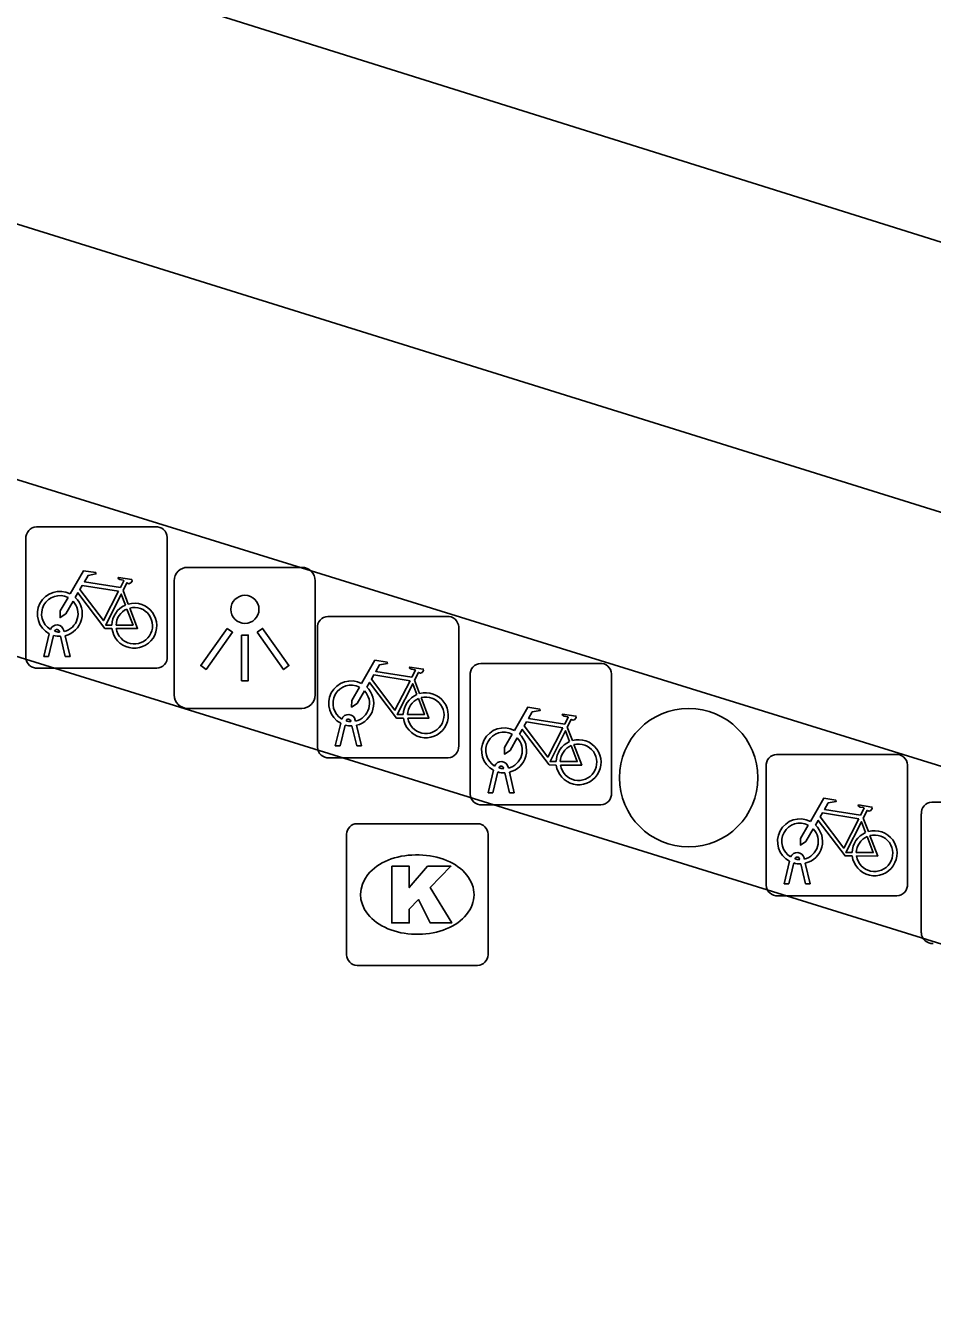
# Model space of a CAD drawing. Extents: x 160676 to 161153, y 383244 to 383713.
# Drawn here: x 161100.99 to 161107.4, y 383454.72 to 383463.81 of the extents above; entities that cross this region are included whole.
import ezdxf

# ---------------------------------------------------------------- set-up
doc = ezdxf.new("R2010")
doc.units = 0
for name, color, linetype in [('IMGEO_Boom', 7, 'Continuous'), ('IMGEO_Fietsenrek', 7, 'Continuous'), ('IMGEO_Fietspad_gesloten', 7, 'Continuous'), ('IMGEO_Kolk', 7, 'Continuous'), ('IMGEO_Lichtpunt', 7, 'Continuous'), ('IMGEO_Rijbaan_lokaal_open', 7, 'Continuous'), ('IMGEO_Voetgangersgebied_open', 7, 'Continuous')]:
    doc.layers.add(name, color=color, linetype=linetype)

msp = doc.modelspace()

# ---------------------------------------------------------------- linework, layer by layer
at = {"layer": 'IMGEO_Boom'}
msp.add_circle((161105.681, 383458.492), 0.4892, dxfattribs=at)
at = {"layer": 'IMGEO_Fietsenrek'}
for p, q in [((161101.0709, 383460.2645), (161101.9118, 383460.2645)), ((161101.9118, 383460.2645), (161101.0709, 383460.2645)), ((161101.9955, 383460.1901), (161101.9955, 383459.3492)), ((161101.9955, 383459.3492), (161101.9955, 383460.1901)), ((161100.9965, 383459.3399), (161100.9965, 383460.1808)), ((161100.9965, 383460.1808), (161100.9965, 383459.3399)), ((161101.6832, 383459.8142), (161101.7195, 383459.719)), ((161103.0565, 383458.7069), (161103.0565, 383459.5478)), ((161103.0565, 383459.5478), (161103.0565, 383458.7069)), ((161103.1309, 383459.6315), (161103.9718, 383459.6315)), ((161103.9718, 383459.6315), (161103.1309, 383459.6315)), ((161104.0555, 383459.5571), (161104.0555, 383458.7162)), ((161104.0555, 383458.7162), (161104.0555, 383459.5571)), ((161101.1235, 383459.3493), (161101.1618, 383459.5093)), ((161101.1922, 383459.4971), (161101.1569, 383459.3493)), ((161101.2339, 383459.5209), (161101.2329, 383459.5252)), ((161101.275, 383459.3493), (161101.2411, 383459.491)), ((161101.2646, 383459.5324), (161101.2664, 383459.5245)), ((161101.2734, 383459.4953), (161101.3084, 383459.3493)), ((161101.1569, 383459.3493), (161101.1235, 383459.3493)), ((161101.3084, 383459.3493), (161101.275, 383459.3493)), ((161104.2109, 383459.2995), (161105.0518, 383459.2995)), ((161105.0518, 383459.2995), (161104.2109, 383459.2995)), ((161101.9211, 383459.2655), (161101.0802, 383459.2655)), ((161101.0802, 383459.2655), (161101.9211, 383459.2655)), ((161104.1365, 383458.3749), (161104.1365, 383459.2158)), ((161104.1365, 383459.2158), (161104.1365, 383458.3749)), ((161105.1355, 383459.2251), (161105.1355, 383458.3842)), ((161105.1355, 383458.3842), (161105.1355, 383459.2251)), ((161103.7432, 383459.1812), (161103.7795, 383459.086)), ((161103.1835, 383458.7163), (161103.2218, 383458.8763)), ((161103.2522, 383458.8641), (161103.2169, 383458.7163)), ((161103.2939, 383458.8879), (161103.2929, 383458.8922)), ((161103.335, 383458.7163), (161103.3011, 383458.858)), ((161103.3246, 383458.8994), (161103.3264, 383458.8915)), ((161103.3334, 383458.8623), (161103.3684, 383458.7163)), ((161104.8232, 383458.8492), (161104.8595, 383458.754)), ((161103.2169, 383458.7163), (161103.1835, 383458.7163)), ((161103.3684, 383458.7163), (161103.335, 383458.7163)), ((161106.3029, 383458.6565), (161107.1438, 383458.6565)), ((161107.1438, 383458.6565), (161106.3029, 383458.6565)), ((161103.9811, 383458.6325), (161103.1402, 383458.6325)), ((161103.1402, 383458.6325), (161103.9811, 383458.6325)), ((161104.3739, 383458.5559), (161104.3729, 383458.5602)), ((161104.4046, 383458.5674), (161104.4064, 383458.5595)), ((161106.2285, 383457.7319), (161106.2285, 383458.5728)), ((161106.2285, 383458.5728), (161106.2285, 383457.7319)), ((161107.2275, 383458.5821), (161107.2275, 383457.7412)), ((161107.2275, 383457.7412), (161107.2275, 383458.5821)), ((161104.2635, 383458.3843), (161104.3018, 383458.5443)), ((161104.3322, 383458.5321), (161104.2969, 383458.3843)), ((161104.415, 383458.3843), (161104.3811, 383458.526)), ((161104.4134, 383458.5303), (161104.4484, 383458.3843)), ((161104.2969, 383458.3843), (161104.2635, 383458.3843)), ((161104.4484, 383458.3843), (161104.415, 383458.3843)), ((161105.0611, 383458.3005), (161104.2202, 383458.3005)), ((161104.2202, 383458.3005), (161105.0611, 383458.3005)), ((161107.3999, 383458.3195), (161108.2408, 383458.3195)), ((161108.2408, 383458.3195), (161107.3999, 383458.3195)), ((161106.9152, 383458.2062), (161106.9515, 383458.111)), ((161107.3255, 383457.3949), (161107.3255, 383458.2358)), ((161107.3255, 383458.2358), (161107.3255, 383457.3949)), ((161106.4659, 383457.9129), (161106.4649, 383457.9172)), ((161106.4966, 383457.9244), (161106.4984, 383457.9165)), ((161106.3555, 383457.7413), (161106.3938, 383457.9013)), ((161106.4242, 383457.8891), (161106.3889, 383457.7413)), ((161106.507, 383457.7413), (161106.4731, 383457.883)), ((161106.5054, 383457.8873), (161106.5404, 383457.7413)), ((161106.3889, 383457.7413), (161106.3555, 383457.7413)), ((161106.5404, 383457.7413), (161106.507, 383457.7413)), ((161107.1531, 383457.6575), (161106.3122, 383457.6575)), ((161106.3122, 383457.6575), (161107.1531, 383457.6575))]:
    msp.add_line(p, q, dxfattribs=at)
for points in [[(161101.3091, 383459.7912), (161101.4038, 383459.9547), (161101.49, 383459.9409), (161101.4917, 383459.9322), (161101.4356, 383459.9213), (161101.4094, 383459.876), (161101.6646, 383459.8352)], [(161101.6517, 383459.81), (161101.3949, 383459.851), (161101.3782, 383459.8222), (161101.5452, 383459.6019), (161101.6517, 383459.81)], [(161101.6646, 383459.8352), (161101.6896, 383459.884), (161101.6845, 383459.888), (161101.6613, 383459.8917), (161101.6486, 383459.8992), (161101.6476, 383459.9023), (161101.6498, 383459.9069), (161101.7446, 383459.8918), (161101.7469, 383459.8815), (161101.7375, 383459.8691), (161101.7251, 383459.8627), (161101.7106, 383459.8689), (161101.6832, 383459.8142)], [(161101.3298, 383459.7387), (161101.2782, 383459.6495), (161101.2383, 383459.6235), (161101.2395, 383459.671), (161101.294, 383459.7652)], [(161101.6048, 383459.5465), (161101.5551, 383459.5466), (161101.3644, 383459.7983), (161101.3454, 383459.7655)], [(161101.6997, 383459.712), (161101.6704, 383459.7888), (161101.561, 383459.5707), (161101.6037, 383459.5706)], [(161101.6337, 383459.5705), (161101.7536, 383459.5703), (161101.7104, 383459.6839)], [(161101.7302, 383459.6908), (161101.7852, 383459.5462), (161101.6351, 383459.5465)], [(161103.3691, 383459.1582), (161103.4638, 383459.3217), (161103.55, 383459.3079), (161103.5517, 383459.2992), (161103.4956, 383459.2883), (161103.4694, 383459.243), (161103.7246, 383459.2022)], [(161103.7246, 383459.2022), (161103.7496, 383459.251), (161103.7445, 383459.255), (161103.7213, 383459.2587), (161103.7086, 383459.2662), (161103.7076, 383459.2693), (161103.7098, 383459.2739), (161103.8046, 383459.2588), (161103.8069, 383459.2485), (161103.7975, 383459.2361), (161103.7851, 383459.2297), (161103.7706, 383459.2359), (161103.7432, 383459.1812)], [(161103.7117, 383459.177), (161103.4549, 383459.218), (161103.4382, 383459.1892), (161103.6052, 383458.9689), (161103.7117, 383459.177)], [(161103.3898, 383459.1057), (161103.3382, 383459.0165), (161103.2983, 383458.9905), (161103.2995, 383459.038), (161103.354, 383459.1322)], [(161103.6648, 383458.9135), (161103.6151, 383458.9136), (161103.4244, 383459.1653), (161103.4054, 383459.1325)], [(161103.7597, 383459.079), (161103.7304, 383459.1558), (161103.621, 383458.9377), (161103.6637, 383458.9376)], [(161103.6937, 383458.9375), (161103.8136, 383458.9373), (161103.7704, 383459.0509)], [(161103.7902, 383459.0578), (161103.8452, 383458.9132), (161103.6951, 383458.9135)], [(161104.4491, 383458.8262), (161104.5438, 383458.9897), (161104.63, 383458.9759), (161104.6317, 383458.9672), (161104.5756, 383458.9563), (161104.5494, 383458.911), (161104.8046, 383458.8702)], [(161104.8046, 383458.8702), (161104.8296, 383458.919), (161104.8245, 383458.923), (161104.8013, 383458.9267), (161104.7886, 383458.9342), (161104.7876, 383458.9373), (161104.7898, 383458.9419), (161104.8846, 383458.9268), (161104.8869, 383458.9165), (161104.8775, 383458.9041), (161104.8651, 383458.8977), (161104.8506, 383458.9039), (161104.8232, 383458.8492)], [(161104.7448, 383458.5815), (161104.6951, 383458.5816), (161104.5044, 383458.8333), (161104.4854, 383458.8005)], [(161104.7917, 383458.845), (161104.5349, 383458.886), (161104.5182, 383458.8572), (161104.6852, 383458.6369), (161104.7917, 383458.845)], [(161104.8397, 383458.747), (161104.8104, 383458.8238), (161104.701, 383458.6057), (161104.7437, 383458.6056)], [(161104.4698, 383458.7737), (161104.4182, 383458.6845), (161104.3783, 383458.6585), (161104.3795, 383458.706), (161104.434, 383458.8002)], [(161104.7737, 383458.6055), (161104.8936, 383458.6053), (161104.8504, 383458.7189)], [(161104.8702, 383458.7258), (161104.9252, 383458.5812), (161104.7751, 383458.5815)], [(161106.5411, 383458.1832), (161106.6358, 383458.3467), (161106.722, 383458.3329), (161106.7237, 383458.3242), (161106.6676, 383458.3133), (161106.6414, 383458.268), (161106.8966, 383458.2272)], [(161106.8966, 383458.2272), (161106.9216, 383458.276), (161106.9165, 383458.28), (161106.8933, 383458.2837), (161106.8806, 383458.2912), (161106.8796, 383458.2943), (161106.8818, 383458.2989), (161106.9766, 383458.2838), (161106.9789, 383458.2735), (161106.9695, 383458.2611), (161106.9571, 383458.2547), (161106.9426, 383458.2609), (161106.9152, 383458.2062)], [(161106.8368, 383457.9385), (161106.7871, 383457.9386), (161106.5964, 383458.1903), (161106.5774, 383458.1575)], [(161106.8837, 383458.202), (161106.6269, 383458.243), (161106.6102, 383458.2142), (161106.7772, 383457.9939), (161106.8837, 383458.202)], [(161106.5618, 383458.1307), (161106.5102, 383458.0415), (161106.4703, 383458.0155), (161106.4715, 383458.063), (161106.526, 383458.1572)], [(161106.9317, 383458.104), (161106.9024, 383458.1808), (161106.793, 383457.9627), (161106.8357, 383457.9626)], [(161106.8657, 383457.9625), (161106.9856, 383457.9623), (161106.9424, 383458.0759)], [(161106.9622, 383458.0828), (161107.0172, 383457.9382), (161106.8671, 383457.9385)]]:
    msp.add_lwpolyline(points, dxfattribs=at)
for centre, radius, start, end in [((161101.0742, 383460.1866), 0.0779, 92.4484, 184.28452), ((161101.0742, 383460.1866), 0.0779, 92.4484, 184.28452), ((161101.9176, 383460.1868), 0.0779, 2.4484, 94.28452), ((161101.9176, 383460.1868), 0.0779, 2.4484, 94.28452), ((161101.2361, 383459.6499), 0.159, 62.67661, 242.13685), ((161101.2361, 383459.6499), 0.129, 63.31916, 238.90302), ((161101.2361, 383459.6499), 0.129, 283.60429, 43.43025), ((161101.2361, 383459.6499), 0.159, 283.5766, 46.60424), ((161101.7627, 383459.5659), 0.159, 113.3408, 178.32165), ((161101.7627, 383459.5659), 0.159, 187.0065, 105.77075), ((161101.7627, 383459.5659), 0.129, 113.92302, 177.95563), ((161101.7627, 383459.5659), 0.129, 188.67146, 104.58832), ((161101.2159, 383459.5213), 0.0499, 12.8025, 158.69338), ((161103.1342, 383459.5536), 0.0779, 92.4484, 184.28452), ((161103.1342, 383459.5536), 0.0779, 92.4484, 184.28452), ((161103.9776, 383459.5538), 0.0779, 2.4484, 94.28452), ((161103.9776, 383459.5538), 0.0779, 2.4484, 94.28452), ((161101.2361, 383459.6499), 0.159, 253.99666, 271.78671), ((161101.2159, 383459.5213), 0.0174, 12.8025, 163.45023), ((161101.2361, 383459.6499), 0.129, 253.41502, 269.02044), ((161101.0744, 383459.3432), 0.0779, 182.4484, 274.28452), ((161101.0744, 383459.3432), 0.0779, 182.4484, 274.28452), ((161101.9178, 383459.3434), 0.0779, 272.4484, 4.28452), ((161101.9178, 383459.3434), 0.0779, 272.4484, 4.28452), ((161104.2142, 383459.2216), 0.0779, 92.4484, 184.28452), ((161104.2142, 383459.2216), 0.0779, 92.4484, 184.28452), ((161105.0576, 383459.2218), 0.0779, 2.4484, 94.28452), ((161105.0576, 383459.2218), 0.0779, 2.4484, 94.28452), ((161103.2961, 383459.0169), 0.159, 62.67661, 242.13685), ((161103.2961, 383459.0169), 0.129, 63.31916, 238.90302), ((161103.2961, 383459.0169), 0.129, 283.60429, 43.43025), ((161103.2961, 383459.0169), 0.159, 283.5766, 46.60424), ((161103.8227, 383458.9329), 0.159, 187.0065, 105.77075), ((161103.8227, 383458.9329), 0.159, 113.3408, 178.32165), ((161103.8227, 383458.9329), 0.129, 113.92302, 177.95563), ((161103.8227, 383458.9329), 0.129, 188.67146, 104.58832), ((161103.2759, 383458.8883), 0.0499, 12.8025, 158.69338), ((161103.2961, 383459.0169), 0.159, 253.99666, 271.78671), ((161103.2759, 383458.8883), 0.0174, 12.8025, 163.45023), ((161103.2961, 383459.0169), 0.129, 253.41502, 269.02044), ((161104.3761, 383458.6849), 0.159, 62.67661, 242.13685), ((161104.3761, 383458.6849), 0.129, 63.31916, 238.90302), ((161104.3761, 383458.6849), 0.129, 283.60429, 43.43025), ((161104.3761, 383458.6849), 0.159, 283.5766, 46.60424), ((161104.9027, 383458.6009), 0.159, 113.3408, 178.32165), ((161104.9027, 383458.6009), 0.159, 187.0065, 105.77075), ((161104.9027, 383458.6009), 0.129, 188.67146, 104.58832), ((161103.1344, 383458.7102), 0.0779, 182.4484, 274.28452), ((161103.1344, 383458.7102), 0.0779, 182.4484, 274.28452), ((161103.9778, 383458.7104), 0.0779, 272.4484, 4.28452), ((161103.9778, 383458.7104), 0.0779, 272.4484, 4.28452), ((161104.9027, 383458.6009), 0.129, 113.92302, 177.95563), ((161106.3062, 383458.5786), 0.0779, 92.4484, 184.28452), ((161106.3062, 383458.5786), 0.0779, 92.4484, 184.28452), ((161107.1496, 383458.5788), 0.0779, 2.4484, 94.28452), ((161107.1496, 383458.5788), 0.0779, 2.4484, 94.28452), ((161104.3559, 383458.5563), 0.0499, 12.8025, 158.69338), ((161104.3559, 383458.5563), 0.0174, 12.8025, 163.45023), ((161104.3761, 383458.6849), 0.129, 253.41502, 269.02044), ((161104.3761, 383458.6849), 0.159, 253.99666, 271.78671), ((161104.2144, 383458.3782), 0.0779, 182.4484, 274.28452), ((161104.2144, 383458.3782), 0.0779, 182.4484, 274.28452), ((161105.0578, 383458.3784), 0.0779, 272.4484, 4.28452), ((161105.0578, 383458.3784), 0.0779, 272.4484, 4.28452), ((161107.4032, 383458.2416), 0.0779, 92.4484, 184.28452), ((161107.4032, 383458.2416), 0.0779, 92.4484, 184.28452), ((161106.4681, 383458.0419), 0.159, 62.67661, 242.13685), ((161106.4681, 383458.0419), 0.129, 63.31916, 238.90302), ((161106.4681, 383458.0419), 0.129, 283.60429, 43.43025), ((161106.4681, 383458.0419), 0.159, 283.5766, 46.60424), ((161106.9947, 383457.9579), 0.159, 113.3408, 178.32165), ((161106.9947, 383457.9579), 0.159, 187.0065, 105.77075), ((161106.9947, 383457.9579), 0.129, 113.92302, 177.95563), ((161106.9947, 383457.9579), 0.129, 188.67146, 104.58832), ((161106.4479, 383457.9133), 0.0499, 12.8025, 158.69338), ((161106.4479, 383457.9133), 0.0174, 12.8025, 163.45023), ((161106.4681, 383458.0419), 0.129, 253.41502, 269.02044), ((161106.4681, 383458.0419), 0.159, 253.99666, 271.78671), ((161106.3064, 383457.7352), 0.0779, 182.4484, 274.28452), ((161106.3064, 383457.7352), 0.0779, 182.4484, 274.28452), ((161107.1498, 383457.7354), 0.0779, 272.4484, 4.28452), ((161107.1498, 383457.7354), 0.0779, 272.4484, 4.28452), ((161107.4034, 383457.3982), 0.0779, 182.4484, 274.28452), ((161107.4034, 383457.3982), 0.0779, 182.4484, 274.28452)]:
    msp.add_arc(centre, radius, start, end, dxfattribs=at)
at = {"layer": 'IMGEO_Fietspad_gesloten'}
msp.add_lwpolyline([(161089.617, 383465.938), (161116.681, 383457.491), (161117.138, 383457.349)], dxfattribs=at)
at = {"layer": 'IMGEO_Kolk'}
for p, q in [((161103.2625, 383457.2399), (161103.2625, 383458.0921)), ((161103.3369, 383458.1665), (161104.1891, 383458.1665)), ((161104.2635, 383458.0921), (161104.2635, 383457.2399)), ((161103.7505, 383457.9457), (161103.7755, 383457.9457)), ((161103.7725, 383457.3863), (161103.7476, 383457.3863)), ((161104.1891, 383457.1655), (161103.3369, 383457.1655))]:
    msp.add_line(p, q, dxfattribs=at)
for points in [[(161103.2625, 383457.2399), (161103.2625, 383458.0921)], [(161103.3369, 383458.1665), (161104.1891, 383458.1665)], [(161104.2635, 383458.0921), (161104.2635, 383457.2399)], [(161103.5827, 383457.866), (161103.7062, 383457.866), (161103.7062, 383457.7148), (161103.8358, 383457.866), (161104.0004, 383457.866), (161103.8543, 383457.7151), (161104.0069, 383457.466), (161103.8546, 383457.466), (161103.7703, 383457.6302), (161103.7062, 383457.5632), (161103.7062, 383457.466), (161103.5827, 383457.466), (161103.5827, 383457.866)], [(161104.1891, 383457.1655), (161103.3369, 383457.1655)]]:
    msp.add_lwpolyline(points, dxfattribs=at)
for centre, start, end in [((161103.339, 383458.09), 91.55205, 178.44795), ((161103.339, 383458.09), 91.55205, 178.44795), ((161104.187, 383458.09), 1.55205, 88.44795), ((161104.187, 383458.09), 1.55205, 88.44795), ((161103.339, 383457.242), 181.55205, 268.44795), ((161103.339, 383457.242), 181.55205, 268.44795), ((161104.187, 383457.242), 271.55205, 358.44795), ((161104.187, 383457.242), 271.55205, 358.44795)]:
    msp.add_arc(centre, 0.0765, start, end, dxfattribs=at)
for centre, major_axis, ratio, start_param, end_param in [((161103.749, 383457.666), (-0.3872, 0.002), 0.722429, 4.712389, 7.853982), ((161103.774, 383457.666), (-0.3901, 0.002), 0.717154, 1.570796, 4.712389)]:
    msp.add_ellipse(centre, major_axis=major_axis, ratio=ratio, start_param=start_param, end_param=end_param, dxfattribs=at)
at = {"layer": 'IMGEO_Lichtpunt'}
for p, q in [((161102.9466, 383459.9781), (161102.1395, 383459.9781)), ((161102.9466, 383459.9781), (161102.1395, 383459.9781)), ((161102.0448, 383459.8835), (161102.0448, 383459.0763)), ((161102.0448, 383459.8835), (161102.0448, 383459.0763)), ((161103.0413, 383459.0763), (161103.0413, 383459.8835)), ((161103.0413, 383459.0763), (161103.0413, 383459.8835)), ((161102.1395, 383458.9817), (161102.9466, 383458.9817)), ((161102.1395, 383458.9817), (161102.9466, 383458.9817))]:
    msp.add_line(p, q, dxfattribs=at)
for points in [[(161102.4192, 383459.5468), (161102.4577, 383459.5193), (161102.2704, 383459.2569), (161102.2319, 383459.2844), (161102.4192, 383459.5468)], [(161102.6306, 383459.5191), (161102.6692, 383459.5465), (161102.8559, 383459.2836), (161102.8173, 383459.2562), (161102.6306, 383459.5191)], [(161102.5207, 383459.4991), (161102.568, 383459.4991), (161102.568, 383459.1767), (161102.5207, 383459.1767), (161102.5207, 383459.4991)]]:
    msp.add_lwpolyline(points, dxfattribs=at)
msp.add_circle((161102.5444, 383459.6814), 0.0994, dxfattribs=at)
for centre, start, end in [((161102.1395, 383459.8835), 90, 180), ((161102.1395, 383459.8835), 90, 180), ((161102.9466, 383459.8835), 0, 90), ((161102.9466, 383459.8835), 0, 90), ((161102.1395, 383459.0763), 180, 270), ((161102.1395, 383459.0763), 180, 270), ((161102.9466, 383459.0763), 270, 0), ((161102.9466, 383459.0763), 270, 360)]:
    msp.add_arc(centre, 0.0946, start, end, dxfattribs=at)
at = {"layer": 'IMGEO_Rijbaan_lokaal_open'}
msp.add_lwpolyline([(161117.721, 383459.056), (161117.222, 383459.213), (161077.255, 383471.761), (161076.702, 383470.014)], dxfattribs=at)
at = {"layer": 'IMGEO_Voetgangersgebied_open'}
msp.add_lwpolyline([(161115.812, 383454.721), (161116.173, 383455.871), (161095.529, 383462.274), (161095.181, 383461.137), (161115.812, 383454.721)], dxfattribs=at)

doc.saveas('drawing.dxf')
